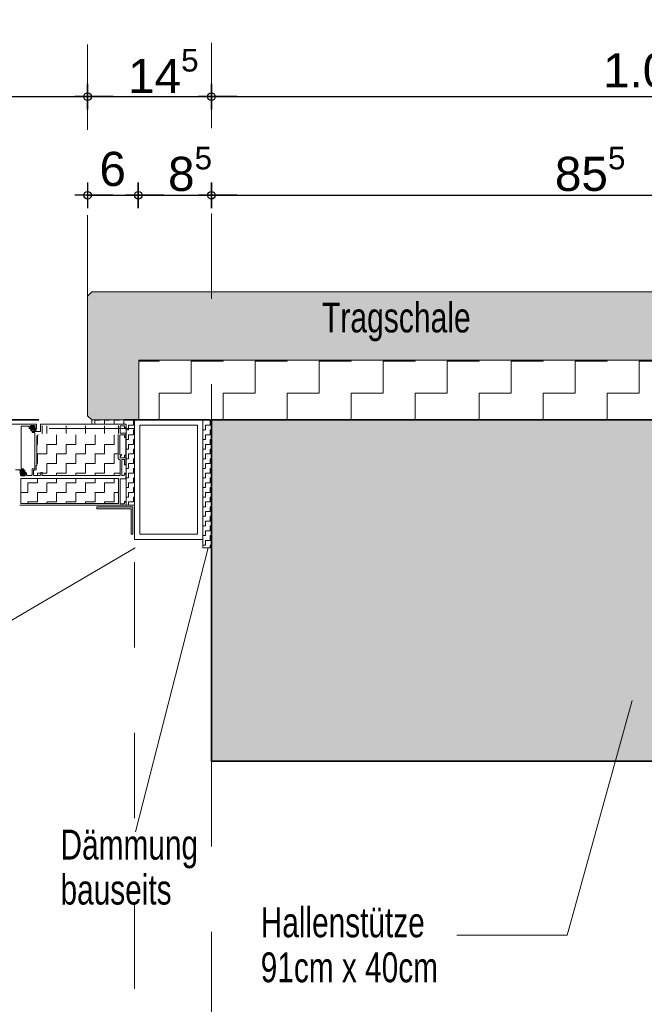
# Model space of a CAD drawing. Header units: metres. Extents: x 1316.5 to 1415.3, y -94.1 to -52.
# Tile 551 of 656: x 1412.8 to 1413.5, y -76.8 to -75.7. Entities that reach past the tile are written whole.
import ezdxf

# ---------------------------------------------------------------- set-up
doc = ezdxf.new("R2010")
doc.units = ezdxf.units.M
doc.header["$PDMODE"] = 65
for name, pattern in [('AUSGEZOGEN', [0]), ('GETRENNT2_S10', [0.045, 0.02, -0.01, 0, -0.005, 0, -0.01]), ('PUNKT2_S9', [0.0015, 0, -0.0015]), ('STRICHPUNKT2_S5', [0.1, 0.07, -0.01, 0.01, -0.01]), ('VERDECKT2_S2', [0.03, 0.02, -0.01])]:
    doc.linetypes.add(name, pattern=pattern)
for name, color, linetype, lineweight in [('XR$3$Achsen', 4, 'AUSGEZOGEN', 13), ('XR$3$Fenster', 3, 'AUSGEZOGEN', 18), ('XR$3$Maßlinie 1_50', 7, 'AUSGEZOGEN', 25), ('XR$3$Muster', 4, 'AUSGEZOGEN', 13), ('XR$3$Möblierung', 4, 'AUSGEZOGEN', 13), ('XR$3$SNL_D_BD_FL_250', 7, 'AUSGEZOGEN', 18), ('XR$3$STANDARD_1', 7, 'AUSGEZOGEN', 25), ('XR$3$Text 1_100', 3, 'AUSGEZOGEN', 18), ('XR$3$Türen', 3, 'AUSGEZOGEN', 18), ('XR$3$Wand Mauerwerk tr_1', 42, 'AUSGEZOGEN', 18)]:
    doc.layers.add(name, color=color, linetype=linetype, lineweight=lineweight)
doc.styles.add('ARIAL', font='arial.ttf')
doc.dimstyles.new('DIMSTYLE_26', dxfattribs={"dimtxt": 0.04, "dimasz": 0.03, "dimexe": 0, "dimexo": 1e-06, "dimgap": 0.02, "dimtad": 2, "dimrnd": 0.005, "dimzin": 4, "dimdsep": 46, "dimtxsty": 'ARIAL', "dimblk1": 'ALL_ML_KREIS', "dimblk2": 'ALL_ML_KREIS', "dimsah": 1, "dimcen": 0, "dimse1": 1, "dimse2": 1, "dimclrd": 7, "dimclre": 7, "dimclrt": 7, "dimadec": 0, "dimazin": 0, "dimtfac": 1, "dimtdec": 0, "dimtix": 1, "dimtmove": 2, "dimatfit": 3, "dimfxl": 0, "dimtzin": 0, "dimlwd": 0, "dimlwe": 25, "dimarcsym": 0})
doc.dimstyles.new('DIMSTYLE_27', dxfattribs={"dimtxt": 0.04, "dimasz": 0.03, "dimexe": 0, "dimexo": 1e-06, "dimgap": 0.02, "dimtad": 2, "dimrnd": 0.005, "dimzin": 4, "dimdsep": 46, "dimtxsty": 'ARIAL', "dimblk1": 'ALL_ML_KREIS', "dimblk2": 'ALL_ML_KREIS', "dimsah": 1, "dimcen": 0, "dimse1": 1, "dimse2": 1, "dimclrd": 7, "dimclre": 7, "dimclrt": 7, "dimadec": 0, "dimazin": 0, "dimtfac": 1, "dimtdec": 0, "dimtix": 1, "dimtmove": 2, "dimatfit": 3, "dimfxl": 0, "dimtzin": 0, "dimlwd": 0, "dimlwe": 25, "dimarcsym": 0})
doc.dimstyles.new('DIMSTYLE_37', dxfattribs={"dimtxt": 0.04, "dimasz": 0.03, "dimexe": 0, "dimexo": 1e-06, "dimgap": 0.02, "dimtad": 2, "dimdec": 3, "dimrnd": 0.005, "dimzin": 4, "dimdsep": 46, "dimtxsty": 'ARIAL', "dimblk1": 'ALL_ML_KREIS', "dimblk2": 'ALL_ML_KREIS', "dimsah": 1, "dimcen": 0, "dimse1": 1, "dimse2": 1, "dimclrd": 7, "dimclre": 7, "dimclrt": 7, "dimadec": 0, "dimazin": 0, "dimtfac": 1, "dimtdec": 0, "dimtix": 1, "dimtmove": 2, "dimatfit": 3, "dimfxl": 0, "dimtzin": 0, "dimlwd": 0, "dimlwe": 25, "dimarcsym": 0})
doc.dimstyles.new('DIMSTYLE_4', dxfattribs={"dimtxt": 0.04, "dimasz": 0.03, "dimexe": 0, "dimexo": 1e-06, "dimgap": 0.02, "dimtad": 2, "dimdec": 1, "dimlfac": 100, "dimrnd": 0.5, "dimzin": 4, "dimdsep": 46, "dimtxsty": 'ARIAL', "dimblk1": 'ALL_ML_KREIS', "dimblk2": 'ALL_ML_KREIS', "dimsah": 1, "dimcen": 0, "dimse1": 1, "dimse2": 1, "dimclrd": 7, "dimclre": 7, "dimclrt": 7, "dimadec": 0, "dimazin": 0, "dimtfac": 1, "dimtdec": 0, "dimtix": 1, "dimtmove": 2, "dimatfit": 3, "dimfxl": 0, "dimtzin": 0, "dimlwd": 0, "dimlwe": 25, "dimarcsym": 0})
doc.dimstyles.new('DIMSTYLE_5', dxfattribs={"dimtxt": 0.04, "dimasz": 0.03, "dimexe": 0, "dimexo": 1e-06, "dimgap": 0.02, "dimtad": 2, "dimdec": 1, "dimlfac": 100, "dimrnd": 0.5, "dimzin": 4, "dimdsep": 46, "dimtxsty": 'ARIAL', "dimblk1": 'ALL_ML_KREIS', "dimblk2": 'ALL_ML_KREIS', "dimsah": 1, "dimcen": 0, "dimse1": 1, "dimse2": 1, "dimclrd": 7, "dimclre": 7, "dimclrt": 7, "dimadec": 0, "dimazin": 0, "dimtfac": 1, "dimtdec": 0, "dimtix": 1, "dimtmove": 2, "dimatfit": 3, "dimfxl": 0, "dimtvp": 1.2, "dimtzin": 0, "dimlwd": 0, "dimlwe": 25, "dimarcsym": 0})
pattern_1 = [(90, (-0.01125, 0.01125), (-0.005625, 0.005625), [0.005625, -0.005625]), (180, (-0.01125, 0.01125), (-0.005625, -0.005625), [0.005625, -0.005625])]
pattern_2 = [(90, (-0.0225, 0.0225), (-0.01125, 0.01125), [0.01125, -0.01125]), (180, (-0.0225, 0.0225), (-0.01125, -0.01125), [0.01125, -0.01125])]

# ---------------------------------------------------------------- blocks, each defined once
blk = doc.blocks.new('ALL_ML_KREIS')
at = {"color": 0, "linetype": 'ByBlock', "lineweight": -2}
for p, q in [((0, -0.5), (0, 0.5)), ((-1, 0), (0.5, 0))]:
    blk.add_line(p, q, dxfattribs=at)
blk.add_circle((0, 0), 0.15, dxfattribs=at)
blk = doc.blocks.new('*D227')
at = {"layer": 'DEFPOINTS', "color": 7, "linetype": 'AUSGEZOGEN', "lineweight": 25, "transparency": 33554687}
for p in [(1411.6688, -75.7776), (1412.8788, -76.0373), (1411.6688, -76.1346)]:
    blk.add_point(p, dxfattribs=at)
at = {"layer": 'XR$3$Maßlinie 1_50', "color": 7, "linetype": 'AUSGEZOGEN', "lineweight": -2, "transparency": 33554687}
blk.add_line((1411.6688, -75.7776), (1412.8788, -75.7776), dxfattribs=at)
at = {"layer": 'XR$3$Maßlinie 1_50', "color": 7, "linetype": 'AUSGEZOGEN', "lineweight": 25, "transparency": 33554687, "xscale": 0.03, "yscale": 0.03, "zscale": 0.03, "rotation": 180}
blk.add_blockref('ALL_ML_KREIS', (1411.6688, -75.7776), dxfattribs=at)
at = {"layer": 'XR$3$Maßlinie 1_50', "color": 7, "linetype": 'AUSGEZOGEN', "lineweight": 25, "transparency": 33554687, "xscale": 0.03, "yscale": 0.03, "zscale": 0.03}
blk.add_blockref('ALL_ML_KREIS', (1412.8788, -75.7776), dxfattribs=at)
at = {"layer": 'XR$3$Maßlinie 1_50', "color": 7, "linetype": 'AUSGEZOGEN', "lineweight": 25, "transparency": 33554687, "insert": (1412.2805, -75.7476), "char_height": 0.04, "width": 0.16, "attachment_point": 5, "style": 'ARIAL'}
blk.add_mtext('\\A1;{\\A1;{1.21\\H0.026400;\\S^ ;}}', dxfattribs=at)
blk = doc.blocks.new('*D234')
at = {"layer": 'DEFPOINTS', "color": 7, "linetype": 'AUSGEZOGEN', "lineweight": 25, "transparency": 33554687}
for p in [(1411.6138, -76.3756), (1412.9338, -76.4088), (1411.6138, -77.1912)]:
    blk.add_point(p, dxfattribs=at)
at = {"layer": 'XR$3$Maßlinie 1_50', "color": 7, "linetype": 'AUSGEZOGEN', "lineweight": -2, "transparency": 33554687}
blk.add_line((1411.6138, -77.1912), (1412.9338, -77.1912), dxfattribs=at)
at = {"layer": 'XR$3$Maßlinie 1_50', "color": 7, "linetype": 'AUSGEZOGEN', "lineweight": 25, "transparency": 33554687, "xscale": 0.03, "yscale": 0.03, "zscale": 0.03, "rotation": 180}
blk.add_blockref('ALL_ML_KREIS', (1411.6138, -77.1912), dxfattribs=at)
at = {"layer": 'XR$3$Maßlinie 1_50', "color": 7, "linetype": 'AUSGEZOGEN', "lineweight": 25, "transparency": 33554687, "xscale": 0.03, "yscale": 0.03, "zscale": 0.03}
blk.add_blockref('ALL_ML_KREIS', (1412.9338, -77.1912), dxfattribs=at)
at = {"layer": 'XR$3$Maßlinie 1_50', "color": 7, "linetype": 'AUSGEZOGEN', "lineweight": 25, "transparency": 33554687, "insert": (1412.2769, -77.1605), "char_height": 0.04, "width": 0.16, "attachment_point": 5, "style": 'ARIAL'}
blk.add_mtext('\\A1;{\\A1;{1.32\\H0.026400;\\S^ ;}}', dxfattribs=at)
blk = doc.blocks.new('*D293')
at = {"layer": 'DEFPOINTS', "color": 7, "linetype": 'AUSGEZOGEN', "lineweight": 25, "transparency": 33554687}
for p in [(1411.7488, -76.2383), (1412.7988, -76.2418), (1411.7488, -77.068)]:
    blk.add_point(p, dxfattribs=at)
at = {"layer": 'XR$3$Maßlinie 1_50', "color": 7, "linetype": 'AUSGEZOGEN', "lineweight": -2, "transparency": 33554687}
blk.add_line((1411.7488, -77.068), (1412.7988, -77.068), dxfattribs=at)
at = {"layer": 'XR$3$Maßlinie 1_50', "color": 7, "linetype": 'AUSGEZOGEN', "lineweight": 25, "transparency": 33554687, "xscale": 0.03, "yscale": 0.03, "zscale": 0.03, "rotation": 180}
blk.add_blockref('ALL_ML_KREIS', (1411.7488, -77.068), dxfattribs=at)
at = {"layer": 'XR$3$Maßlinie 1_50', "color": 7, "linetype": 'AUSGEZOGEN', "lineweight": 25, "transparency": 33554687, "xscale": 0.03, "yscale": 0.03, "zscale": 0.03}
blk.add_blockref('ALL_ML_KREIS', (1412.7988, -77.068), dxfattribs=at)
at = {"layer": 'XR$3$Maßlinie 1_50', "color": 7, "linetype": 'AUSGEZOGEN', "lineweight": 25, "transparency": 33554687, "insert": (1412.2765, -77.0374), "char_height": 0.04, "width": 0.16, "attachment_point": 5, "style": 'ARIAL'}
blk.add_mtext('\\A1;{\\A1;{1.05\\H0.026400;\\S^ ;}}', dxfattribs=at)
blk = doc.blocks.new('*D294')
at = {"layer": 'DEFPOINTS', "color": 7, "linetype": 'AUSGEZOGEN', "lineweight": 25, "transparency": 33554687}
for p in [(1412.7988, -76.2418), (1412.9338, -76.3468), (1412.7988, -77.068)]:
    blk.add_point(p, dxfattribs=at)
at = {"layer": 'XR$3$Maßlinie 1_50', "color": 7, "linetype": 'AUSGEZOGEN', "lineweight": -2, "transparency": 33554687}
blk.add_line((1412.7988, -77.068), (1412.9338, -77.068), dxfattribs=at)
at = {"layer": 'XR$3$Maßlinie 1_50', "color": 7, "linetype": 'AUSGEZOGEN', "lineweight": 25, "transparency": 33554687, "xscale": 0.03, "yscale": 0.03, "zscale": 0.03, "rotation": 180}
blk.add_blockref('ALL_ML_KREIS', (1412.7988, -77.068), dxfattribs=at)
at = {"layer": 'XR$3$Maßlinie 1_50', "color": 7, "linetype": 'AUSGEZOGEN', "lineweight": 25, "transparency": 33554687, "xscale": 0.03, "yscale": 0.03, "zscale": 0.03}
blk.add_blockref('ALL_ML_KREIS', (1412.9338, -77.068), dxfattribs=at)
at = {"layer": 'XR$3$Maßlinie 1_50', "color": 7, "linetype": 'AUSGEZOGEN', "lineweight": 25, "transparency": 33554687, "insert": (1412.8825, -77.0373), "char_height": 0.04, "width": 0.16, "attachment_point": 5, "style": 'ARIAL'}
blk.add_mtext('\\A1;{\\A1;{13\\H0.026400;\\S5^ ;}}', dxfattribs=at)
blk = doc.blocks.new('*D295')
at = {"layer": 'DEFPOINTS', "color": 7, "linetype": 'AUSGEZOGEN', "lineweight": 25, "transparency": 33554687}
for p in [(1412.9338, -76.3468), (1413.0238, -76.5564), (1412.9338, -77.068)]:
    blk.add_point(p, dxfattribs=at)
at = {"layer": 'XR$3$Maßlinie 1_50', "color": 7, "linetype": 'AUSGEZOGEN', "lineweight": -2, "transparency": 33554687}
blk.add_line((1412.9338, -77.068), (1413.0238, -77.068), dxfattribs=at)
at = {"layer": 'XR$3$Maßlinie 1_50', "color": 7, "linetype": 'AUSGEZOGEN', "lineweight": 25, "transparency": 33554687, "xscale": 0.03, "yscale": 0.03, "zscale": 0.03, "rotation": 180}
blk.add_blockref('ALL_ML_KREIS', (1412.9338, -77.068), dxfattribs=at)
at = {"layer": 'XR$3$Maßlinie 1_50', "color": 7, "linetype": 'AUSGEZOGEN', "lineweight": 25, "transparency": 33554687, "xscale": 0.03, "yscale": 0.03, "zscale": 0.03}
blk.add_blockref('ALL_ML_KREIS', (1413.0238, -77.068), dxfattribs=at)
at = {"layer": 'XR$3$Maßlinie 1_50', "color": 7, "linetype": 'AUSGEZOGEN', "lineweight": 25, "transparency": 33554687, "insert": (1412.9785, -77.0374), "char_height": 0.04, "width": 0.12, "attachment_point": 5, "style": 'ARIAL'}
blk.add_mtext('\\A1;{\\A1;{9\\H0.026400;\\S^ ;}}', dxfattribs=at)
blk = doc.blocks.new('*D296')
at = {"layer": 'DEFPOINTS', "color": 7, "linetype": 'AUSGEZOGEN', "lineweight": 25, "transparency": 33554687}
for p in [(1413.0238, -76.5564), (1413.9338, -76.5564), (1413.0238, -77.068)]:
    blk.add_point(p, dxfattribs=at)
at = {"layer": 'XR$3$Maßlinie 1_50', "color": 7, "linetype": 'AUSGEZOGEN', "lineweight": -2, "transparency": 33554687}
blk.add_line((1413.0238, -77.068), (1413.9338, -77.068), dxfattribs=at)
at = {"layer": 'XR$3$Maßlinie 1_50', "color": 7, "linetype": 'AUSGEZOGEN', "lineweight": 25, "transparency": 33554687, "xscale": 0.03, "yscale": 0.03, "zscale": 0.03, "rotation": 180}
blk.add_blockref('ALL_ML_KREIS', (1413.0238, -77.068), dxfattribs=at)
at = {"layer": 'XR$3$Maßlinie 1_50', "color": 7, "linetype": 'AUSGEZOGEN', "lineweight": 25, "transparency": 33554687, "xscale": 0.03, "yscale": 0.03, "zscale": 0.03}
blk.add_blockref('ALL_ML_KREIS', (1413.9338, -77.068), dxfattribs=at)
at = {"layer": 'XR$3$Maßlinie 1_50', "color": 7, "linetype": 'AUSGEZOGEN', "lineweight": 25, "transparency": 33554687, "insert": (1413.4808, -77.0374), "char_height": 0.04, "width": 0.16, "attachment_point": 5, "style": 'ARIAL'}
blk.add_mtext('\\A1;{\\A1;{91\\H0.026400;\\S^ ;}}', dxfattribs=at)
blk = doc.blocks.new('*D302')
at = {"layer": 'DEFPOINTS', "color": 7, "linetype": 'AUSGEZOGEN', "lineweight": 25, "transparency": 33554687}
for p in [(1412.8788, -75.8931), (1412.8788, -76.1172), (1412.9382, -76.1164)]:
    blk.add_point(p, dxfattribs=at)
at = {"layer": 'XR$3$Maßlinie 1_50', "color": 7, "linetype": 'AUSGEZOGEN', "lineweight": -2, "transparency": 33554687}
blk.add_line((1412.8788, -75.8931), (1412.9382, -75.8931), dxfattribs=at)
at = {"layer": 'XR$3$Maßlinie 1_50', "color": 7, "linetype": 'AUSGEZOGEN', "lineweight": 25, "transparency": 33554687, "xscale": 0.03, "yscale": 0.03, "zscale": 0.03, "rotation": 180}
blk.add_blockref('ALL_ML_KREIS', (1412.8788, -75.8931), dxfattribs=at)
at = {"layer": 'XR$3$Maßlinie 1_50', "color": 7, "linetype": 'AUSGEZOGEN', "lineweight": 25, "transparency": 33554687, "xscale": 0.03, "yscale": 0.03, "zscale": 0.03}
blk.add_blockref('ALL_ML_KREIS', (1412.9382, -75.8931), dxfattribs=at)
at = {"layer": 'XR$3$Maßlinie 1_50', "color": 7, "linetype": 'AUSGEZOGEN', "lineweight": 25, "transparency": 33554687, "insert": (1412.9082, -75.8625), "char_height": 0.04, "width": 0.12, "attachment_point": 5, "style": 'ARIAL'}
blk.add_mtext('\\A1;{\\A1;{6\\H0.026400;\\S^ ;}}', dxfattribs=at)
blk = doc.blocks.new('*D303')
at = {"layer": 'DEFPOINTS', "color": 7, "linetype": 'AUSGEZOGEN', "lineweight": 25, "transparency": 33554687}
for p in [(1412.9382, -75.8931), (1412.9382, -76.1164), (1413.0238, -76.1564)]:
    blk.add_point(p, dxfattribs=at)
at = {"layer": 'XR$3$Maßlinie 1_50', "color": 7, "linetype": 'AUSGEZOGEN', "lineweight": -2, "transparency": 33554687}
blk.add_line((1412.9382, -75.8931), (1413.0238, -75.8931), dxfattribs=at)
at = {"layer": 'XR$3$Maßlinie 1_50', "color": 7, "linetype": 'AUSGEZOGEN', "lineweight": 25, "transparency": 33554687, "xscale": 0.03, "yscale": 0.03, "zscale": 0.03, "rotation": 180}
blk.add_blockref('ALL_ML_KREIS', (1412.9382, -75.8931), dxfattribs=at)
at = {"layer": 'XR$3$Maßlinie 1_50', "color": 7, "linetype": 'AUSGEZOGEN', "lineweight": 25, "transparency": 33554687, "xscale": 0.03, "yscale": 0.03, "zscale": 0.03}
blk.add_blockref('ALL_ML_KREIS', (1413.0238, -75.8931), dxfattribs=at)
at = {"layer": 'XR$3$Maßlinie 1_50', "color": 7, "linetype": 'AUSGEZOGEN', "lineweight": 25, "transparency": 33554687, "insert": (1412.9988, -75.8625), "char_height": 0.04, "width": 0.12, "attachment_point": 5, "style": 'ARIAL'}
blk.add_mtext('\\A1;{\\A1;{8\\H0.026400;\\S5^ ;}}', dxfattribs=at)
blk = doc.blocks.new('*D304')
at = {"layer": 'DEFPOINTS', "color": 7, "linetype": 'AUSGEZOGEN', "lineweight": 25, "transparency": 33554687}
for p in [(1413.0238, -75.8931), (1413.8788, -76.0445), (1413.0238, -76.1564)]:
    blk.add_point(p, dxfattribs=at)
at = {"layer": 'XR$3$Maßlinie 1_50', "color": 7, "linetype": 'AUSGEZOGEN', "lineweight": -2, "transparency": 33554687}
blk.add_line((1413.0238, -75.8931), (1413.8788, -75.8931), dxfattribs=at)
at = {"layer": 'XR$3$Maßlinie 1_50', "color": 7, "linetype": 'AUSGEZOGEN', "lineweight": 25, "transparency": 33554687, "xscale": 0.03, "yscale": 0.03, "zscale": 0.03, "rotation": 180}
blk.add_blockref('ALL_ML_KREIS', (1413.0238, -75.8931), dxfattribs=at)
at = {"layer": 'XR$3$Maßlinie 1_50', "color": 7, "linetype": 'AUSGEZOGEN', "lineweight": 25, "transparency": 33554687, "xscale": 0.03, "yscale": 0.03, "zscale": 0.03}
blk.add_blockref('ALL_ML_KREIS', (1413.8788, -75.8931), dxfattribs=at)
at = {"layer": 'XR$3$Maßlinie 1_50', "color": 7, "linetype": 'AUSGEZOGEN', "lineweight": 25, "transparency": 33554687, "insert": (1413.4675, -75.8625), "char_height": 0.04, "width": 0.16, "attachment_point": 5, "style": 'ARIAL'}
blk.add_mtext('\\A1;{\\A1;{85\\H0.026400;\\S5^ ;}}', dxfattribs=at)
blk = doc.blocks.new('*D306')
at = {"layer": 'DEFPOINTS', "color": 7, "linetype": 'AUSGEZOGEN', "lineweight": 25, "transparency": 33554687}
for p in [(1412.8788, -75.6547), (1414.0438, -76.0288), (1412.8788, -76.0432)]:
    blk.add_point(p, dxfattribs=at)
at = {"layer": 'XR$3$Maßlinie 1_50', "color": 7, "linetype": 'AUSGEZOGEN', "lineweight": -2, "transparency": 33554687}
blk.add_line((1412.8788, -75.6547), (1414.0438, -75.6547), dxfattribs=at)
at = {"layer": 'XR$3$Maßlinie 1_50', "color": 7, "linetype": 'AUSGEZOGEN', "lineweight": 25, "transparency": 33554687, "xscale": 0.03, "yscale": 0.03, "zscale": 0.03, "rotation": 180}
blk.add_blockref('ALL_ML_KREIS', (1412.8788, -75.6547), dxfattribs=at)
at = {"layer": 'XR$3$Maßlinie 1_50', "color": 7, "linetype": 'AUSGEZOGEN', "lineweight": 25, "transparency": 33554687, "xscale": 0.03, "yscale": 0.03, "zscale": 0.03}
blk.add_blockref('ALL_ML_KREIS', (1414.0438, -75.6547), dxfattribs=at)
at = {"layer": 'XR$3$Maßlinie 1_50', "color": 7, "linetype": 'AUSGEZOGEN', "lineweight": 25, "transparency": 33554687, "insert": (1413.4682, -75.624), "char_height": 0.04, "width": 0.2, "attachment_point": 5, "style": 'ARIAL'}
blk.add_mtext('\\A1;{\\A1;{1.16\\H0.026400;\\S5^ ;}}', dxfattribs=at)
blk = doc.blocks.new('*D307')
at = {"layer": 'DEFPOINTS', "color": 7, "linetype": 'AUSGEZOGEN', "lineweight": 25, "transparency": 33554687}
for p in [(1412.8788, -75.7776), (1412.8788, -76.1276), (1413.0238, -76.5564)]:
    blk.add_point(p, dxfattribs=at)
at = {"layer": 'XR$3$Maßlinie 1_50', "color": 7, "linetype": 'AUSGEZOGEN', "lineweight": -2, "transparency": 33554687}
blk.add_line((1412.8788, -75.7776), (1413.0238, -75.7776), dxfattribs=at)
at = {"layer": 'XR$3$Maßlinie 1_50', "color": 7, "linetype": 'AUSGEZOGEN', "lineweight": 25, "transparency": 33554687, "xscale": 0.03, "yscale": 0.03, "zscale": 0.03, "rotation": 180}
blk.add_blockref('ALL_ML_KREIS', (1412.8788, -75.7776), dxfattribs=at)
at = {"layer": 'XR$3$Maßlinie 1_50', "color": 7, "linetype": 'AUSGEZOGEN', "lineweight": 25, "transparency": 33554687, "xscale": 0.03, "yscale": 0.03, "zscale": 0.03}
blk.add_blockref('ALL_ML_KREIS', (1413.0238, -75.7776), dxfattribs=at)
at = {"layer": 'XR$3$Maßlinie 1_50', "color": 7, "linetype": 'AUSGEZOGEN', "lineweight": 25, "transparency": 33554687, "insert": (1412.9675, -75.7476), "char_height": 0.04, "width": 0.16, "attachment_point": 5, "style": 'ARIAL'}
blk.add_mtext('\\A1;{\\A1;{14\\H0.026400;\\S5^ ;}}', dxfattribs=at)
blk = doc.blocks.new('*D308')
at = {"layer": 'DEFPOINTS', "color": 7, "linetype": 'AUSGEZOGEN', "lineweight": 25, "transparency": 33554687}
for p in [(1413.0238, -75.7776), (1414.0438, -76.1207), (1413.0238, -76.5564)]:
    blk.add_point(p, dxfattribs=at)
at = {"layer": 'XR$3$Maßlinie 1_50', "color": 7, "linetype": 'AUSGEZOGEN', "lineweight": -2, "transparency": 33554687}
blk.add_line((1413.0238, -75.7776), (1414.0438, -75.7776), dxfattribs=at)
at = {"layer": 'XR$3$Maßlinie 1_50', "color": 7, "linetype": 'AUSGEZOGEN', "lineweight": 25, "transparency": 33554687, "xscale": 0.03, "yscale": 0.03, "zscale": 0.03, "rotation": 180}
blk.add_blockref('ALL_ML_KREIS', (1413.0238, -75.7776), dxfattribs=at)
at = {"layer": 'XR$3$Maßlinie 1_50', "color": 7, "linetype": 'AUSGEZOGEN', "lineweight": 25, "transparency": 33554687, "xscale": 0.03, "yscale": 0.03, "zscale": 0.03}
blk.add_blockref('ALL_ML_KREIS', (1414.0438, -75.7776), dxfattribs=at)
at = {"layer": 'XR$3$Maßlinie 1_50', "color": 7, "linetype": 'AUSGEZOGEN', "lineweight": 25, "transparency": 33554687, "insert": (1413.5369, -75.747), "char_height": 0.04, "width": 0.16, "attachment_point": 5, "style": 'ARIAL'}
blk.add_mtext('\\A1;{\\A1;{1.02\\H0.026400;\\S^ ;}}', dxfattribs=at)

msp = doc.modelspace()

# ---------------------------------------------------------------- hatches: boundary and pattern name
at = {"layer": 'XR$3$Fenster', "linetype": 'AUSGEZOGEN', "lineweight": 13, "transparency": 33554687}
for points in [[(1412.8788, -76.0114), (1412.8788, -76.1514), (1412.8838, -76.1564), (1412.9388, -76.1564), (1412.9388, -76.0864), (1413.8788, -76.0864), (1413.8788, -76.0114), (1413.8738, -76.0064), (1412.8838, -76.0064)], [(1412.9318, -76.2904), (1412.9318, -76.2584), (1412.8898, -76.2584), (1412.8898, -76.2604), (1412.9298, -76.2604), (1412.9298, -76.2904)]]:
    msp.add_hatch(color=253, dxfattribs=at).paths.add_polyline_path(points)
at = {"layer": 'XR$3$Muster', "linetype": 'AUSGEZOGEN', "lineweight": 13, "transparency": 33554687}
h = msp.add_hatch(dxfattribs=at)
h.set_pattern_fill('MUSTER', color=4, scale=0.0375, angle=90, style=0, pattern_type=2)
h.set_pattern_definition([(90, (-0.075, 0.075), (-0.0375, 0.0375), [0.0375, -0.0375]), (180, (-0.075, 0.075), (-0.0375, -0.0375), [0.0375, -0.0375])])
h.paths.add_polyline_path([(1412.9388, -76.1564), (1413.8788, -76.1564), (1413.8788, -76.0864), (1412.9388, -76.0864)], flags=0)
h = msp.add_hatch(dxfattribs=at)
h.set_pattern_fill('MUSTER', color=4, scale=0.005625, angle=90, style=0, pattern_type=2)
h.set_pattern_definition(pattern_1)
h.paths.add_polyline_path([(1412.9238, -76.1614), (1412.9238, -76.2564), (1412.9338, -76.2564), (1412.9338, -76.1564), (1412.8838, -76.1564), (1412.8838, -76.1614)], flags=0)
h = msp.add_hatch(dxfattribs=at)
h.set_pattern_fill('MUSTER', color=4, scale=0.005625, angle=90, style=0, pattern_type=2)
h.set_pattern_definition(pattern_1)
h.paths.add_polyline_path([(1413.0238, -76.3064), (1413.0238, -76.1564), (1413.0138, -76.1564), (1413.0138, -76.3064)], flags=0)
h = msp.add_hatch(dxfattribs=at)
h.set_pattern_fill('MUSTER', color=4, scale=0.01125, angle=90, style=0, pattern_type=2)
h.set_pattern_definition(pattern_2)
h.paths.add_polyline_path([(1412.9151, -76.1639), (1412.9146, -76.1634), (1412.826, -76.1634), (1412.8255, -76.1639), (1412.8255, -76.1717), (1412.826, -76.1722), (1412.9146, -76.1722), (1412.9151, -76.1717)], flags=0)
h = msp.add_hatch(dxfattribs=at)
h.set_pattern_fill('MUSTER', color=4, scale=0.01125, angle=90, style=0, pattern_type=2)
h.set_pattern_definition(pattern_2)
h.paths.add_polyline_path([(1412.8213, -76.1739), (1412.8199, -76.1745), (1412.8193, -76.1759), (1412.8193, -76.2094), (1412.8185, -76.2102), (1412.8185, -76.2143), (1412.8175, -76.2153), (1412.816, -76.2153), (1412.8155, -76.2158), (1412.8155, -76.2209), (1412.816, -76.2214), (1412.8234, -76.2214), (1412.8239, -76.2209), (1412.8239, -76.2184), (1412.8244, -76.2179), (1412.8251, -76.2179), (1412.8256, -76.2184), (1412.8256, -76.2209), (1412.8261, -76.2214), (1412.9166, -76.2214), (1412.9171, -76.2209), (1412.9171, -76.2031), (1412.9166, -76.2026), (1412.9158, -76.2026), (1412.9148, -76.2016), (1412.9148, -76.1742), (1412.9143, -76.1739)], flags=0)
h = msp.add_hatch(dxfattribs=at)
h.set_pattern_fill('MUSTER', color=4, scale=0.01125, angle=90, style=0, pattern_type=2)
h.set_pattern_definition(pattern_2)
h.paths.add_polyline_path([(1412.9151, -76.2256), (1412.9146, -76.2251), (1412.801, -76.2251), (1412.8005, -76.2256), (1412.8005, -76.2539), (1412.801, -76.2544), (1412.9146, -76.2544), (1412.9151, -76.2539)], flags=0)
at = {"layer": 'XR$3$Möblierung', "linetype": 'AUSGEZOGEN', "lineweight": 13, "transparency": 33554687}
msp.add_hatch(color=8, dxfattribs=at).paths.add_polyline_path([(1413.9338, -76.1564), (1413.9338, -76.5564), (1413.0238, -76.5564), (1413.0238, -76.1564)], flags=16)

# ---------------------------------------------------------------- linework, layer by layer
at = {"layer": 'XR$3$Achsen', "color": 4, "linetype": 'STRICHPUNKT2_S5', "lineweight": 35, "transparency": 33554687}
msp.add_line((1410.1216, -76.1564), (1414.9249, -76.1564), dxfattribs=at)
at = {"layer": 'XR$3$Achsen', "color": 7, "linetype": 'AUSGEZOGEN', "lineweight": 13, "transparency": 33554687}
msp.add_line((1412.8838, -76.1564), (1412.8838, -76.1614), dxfattribs=at)
at = {"layer": 'XR$3$Fenster', "color": 7, "linetype": 'AUSGEZOGEN', "lineweight": 13, "transparency": 33554687}
for p, q in [((1413.0488, -76.1564), (1412.9688, -76.1564)), ((1413.0238, -76.3064), (1413.0138, -76.3064))]:
    msp.add_line(p, q, dxfattribs=at)
for points in [[(1412.9338, -76.2964), (1413.0138, -76.2964), (1413.0138, -76.1564), (1412.9338, -76.1564), (1412.9338, -76.2964)], [(1412.9401, -76.2901), (1413.0075, -76.2901), (1413.0075, -76.1627), (1412.9401, -76.1627), (1412.9401, -76.2901)]]:
    msp.add_lwpolyline(points, close=True, dxfattribs=at)
at = {"layer": 'XR$3$Möblierung', "color": 4, "linetype": 'AUSGEZOGEN', "lineweight": 13, "transparency": 33554687}
msp.add_line((1412.9238, -76.2564), (1412.9338, -76.2564), dxfattribs=at)
at = {"layer": 'XR$3$SNL_D_BD_FL_250', "color": 7, "linetype": 'AUSGEZOGEN', "lineweight": 13, "transparency": 33554687}
for p, q in [((1412.8183, -76.1614), (1411.7293, -76.1614)), ((1412.8008, -76.1719), (1412.8008, -76.1643)), ((1412.8013, -76.1638), (1412.8097, -76.1638)), ((1412.8102, -76.1643), (1412.8102, -76.1659)), ((1412.8107, -76.1664), (1412.812, -76.1664)), ((1412.8125, -76.1629), (1412.8165, -76.1629)), ((1412.8138, -76.1707), (1412.8138, -76.1704)), ((1412.8143, -76.1699), (1412.8233, -76.1699)), ((1412.817, -76.1664), (1412.8183, -76.1664)), ((1412.8188, -76.1659), (1412.8188, -76.1619)), ((1412.8238, -76.1656), (1412.8238, -76.1619)), ((1412.8238, -76.1656), (1412.8238, -76.1619)), ((1412.8238, -76.1694), (1412.8238, -76.1619)), ((1412.8255, -76.1639), (1412.8255, -76.1717)), ((1412.9151, -76.1717), (1412.9151, -76.1639)), ((1412.9168, -76.1642), (1412.9168, -76.1709)), ((1412.9178, -76.1632), (1412.9211, -76.1632)), ((1412.9238, -76.1614), (1412.9238, -76.2564)), ((1412.8163, -76.1712), (1412.8143, -76.1712)), ((1412.8168, -76.1739), (1412.8168, -76.1717)), ((1412.8168, -76.2059), (1412.8168, -76.1739)), ((1412.8168, -76.1773), (1412.8168, -76.1749)), ((1412.9148, -76.2016), (1412.9148, -76.1742)), ((1412.9165, -76.1744), (1412.9165, -76.1966)), ((1412.9219, -76.1739), (1412.917, -76.1739)), ((1412.9178, -76.1719), (1412.9231, -76.1719)), ((1412.922, -76.1767), (1412.922, -76.174)), ((1412.9233, -76.177), (1412.9223, -76.177)), ((1412.9234, -76.1741), (1412.9234, -76.1746)), ((1412.9236, -76.1724), (1412.9236, -76.1739)), ((1412.9236, -76.1749), (1412.9236, -76.1767)), ((1412.9236, -76.1971), (1412.9236, -76.1775)), ((1412.9166, -76.2026), (1412.9158, -76.2026)), ((1412.917, -76.1971), (1412.9183, -76.1971)), ((1412.9171, -76.2209), (1412.9171, -76.2031)), ((1412.9176, -76.2009), (1412.9219, -76.2009)), ((1412.9188, -76.2036), (1412.9188, -76.2134)), ((1412.9211, -76.2026), (1412.9198, -76.2026)), ((1412.922, -76.2007), (1412.922, -76.1979)), ((1412.922, -76.2007), (1412.922, -76.198)), ((1412.9223, -76.1976), (1412.9231, -76.1976)), ((1412.9223, -76.1977), (1412.9233, -76.1977)), ((1412.9234, -76.2001), (1412.9234, -76.2006)), ((1412.9236, -76.198), (1412.9236, -76.1999)), ((1412.9236, -76.2009), (1412.9236, -76.2079)), ((1412.7943, -76.2149), (1412.8033, -76.2149)), ((1412.8038, -76.2144), (1412.8038, -76.2141)), ((1412.8138, -76.2209), (1412.8138, -76.2141)), ((1412.8155, -76.2158), (1412.8155, -76.2209)), ((1412.8175, -76.2153), (1412.816, -76.2153)), ((1412.9188, -76.2144), (1412.9188, -76.2204)), ((1412.7993, -76.2184), (1412.8006, -76.2184)), ((1412.8005, -76.2539), (1412.8005, -76.2256)), ((1412.801, -76.2251), (1412.9146, -76.2251)), ((1412.8011, -76.2219), (1412.8051, -76.2219)), ((1412.8056, -76.2184), (1412.8069, -76.2184)), ((1412.8074, -76.2189), (1412.8074, -76.2209)), ((1412.8079, -76.2214), (1412.8133, -76.2214)), ((1412.816, -76.2214), (1412.8234, -76.2214)), ((1412.8239, -76.2209), (1412.8239, -76.2184)), ((1412.8244, -76.2179), (1412.8251, -76.2179)), ((1412.8256, -76.2184), (1412.8256, -76.2209)), ((1412.8261, -76.2214), (1412.9166, -76.2214)), ((1412.9151, -76.2256), (1412.9151, -76.2539)), ((1412.9168, -76.2536), (1412.9168, -76.2264)), ((1412.9178, -76.2254), (1412.9231, -76.2254)), ((1412.9198, -76.2214), (1412.9211, -76.2214)), ((1412.9236, -76.2249), (1412.9236, -76.2198)), ((1412.7993, -76.2564), (1412.9238, -76.2564)), ((1412.9146, -76.2544), (1412.801, -76.2544)), ((1412.8898, -76.2604), (1412.8898, -76.2584)), ((1412.8898, -76.2584), (1412.9318, -76.2584)), ((1412.8898, -76.2604), (1412.9298, -76.2604)), ((1412.9211, -76.2546), (1412.9178, -76.2546)), ((1412.9298, -76.2904), (1412.9298, -76.2604)), ((1412.9318, -76.2904), (1412.9318, -76.2584)), ((1412.9298, -76.2904), (1412.9318, -76.2904))]:
    msp.add_line(p, q, dxfattribs=at)
for points in [[(1412.8033, -76.2136), (1412.8008, -76.2136), (1412.8008, -76.1643)], [(1412.8125, -76.1659), (1412.8125, -76.1654), (1412.8115, -76.1654), (1412.8115, -76.1639)], [(1412.8175, -76.1639), (1412.8175, -76.1654), (1412.8165, -76.1654), (1412.8165, -76.1659)], [(1412.8243, -76.1614), (1412.9238, -76.1614), (1412.9238, -76.1646), (1412.9227, -76.1657), (1412.9221, -76.1657), (1412.9221, -76.1642)], [(1412.8193, -76.1759), (1412.8193, -76.2094), (1412.8185, -76.2102), (1412.8185, -76.2143)], [(1412.9185, -76.1973), (1412.9171, -76.1997), (1412.9171, -76.2004)], [(1412.9226, -76.2089), (1412.9221, -76.2089), (1412.9221, -76.2036)], [(1412.7992, -76.2161), (1412.7999, -76.2157), (1412.8003, -76.2155), (1412.8009, -76.2153), (1412.8014, -76.2151), (1412.8019, -76.215), (1412.8025, -76.215), (1412.803, -76.215), (1412.8036, -76.2151), (1412.8036, -76.2151), (1412.8042, -76.2152), (1412.8048, -76.2154), (1412.8053, -76.2158), (1412.8051, -76.2162), (1412.8046, -76.216), (1412.804, -76.2159), (1412.8035, -76.2158), (1412.8029, -76.2157), (1412.8011, -76.2159), (1412.7998, -76.217), (1412.8002, -76.2173), (1412.801, -76.2171), (1412.8018, -76.217), (1412.8026, -76.2169), (1412.8034, -76.2169), (1412.8042, -76.217), (1412.805, -76.2172), (1412.8058, -76.2174), (1412.8065, -76.2184), (1412.805, -76.2184), (1412.8048, -76.2184), (1412.8048, -76.2186), (1412.8048, -76.2195), (1412.8051, -76.22), (1412.8047, -76.2207), (1412.8046, -76.2209), (1412.8015, -76.2209), (1412.8014, -76.2208), (1412.8009, -76.22), (1412.801, -76.2198), (1412.8014, -76.2195), (1412.8014, -76.2186), (1412.8013, -76.2184), (1412.8012, -76.2184), (1412.799, -76.2184)], [(1412.8143, -76.2136), (1412.8168, -76.2136), (1412.8168, -76.2069)], [(1412.8011, -76.2189), (1412.8011, -76.2194), (1412.8001, -76.2194), (1412.8001, -76.2209)], [(1412.8061, -76.2209), (1412.8061, -76.2194), (1412.8051, -76.2194), (1412.8051, -76.2189)], [(1412.9221, -76.2204), (1412.9221, -76.2189), (1412.9227, -76.2189), (1412.9236, -76.2198)], [(1412.7993, -76.2564), (1412.9238, -76.2564), (1412.9238, -76.2532), (1412.9227, -76.2521), (1412.9221, -76.2521), (1412.9221, -76.2536)]]:
    msp.add_lwpolyline(points, dxfattribs=at)
for points in [[(1412.8139, -76.1697), (1412.8133, -76.1695), (1412.8127, -76.1693), (1412.8122, -76.169), (1412.8124, -76.1686), (1412.813, -76.1687), (1412.8135, -76.1689), (1412.814, -76.169), (1412.8146, -76.169), (1412.8164, -76.1688), (1412.8178, -76.1677), (1412.8174, -76.1675), (1412.8166, -76.1676), (1412.8158, -76.1678), (1412.815, -76.1678), (1412.8141, -76.1678), (1412.8133, -76.1677), (1412.8125, -76.1676), (1412.8117, -76.1673), (1412.811, -76.1664), (1412.8126, -76.1664), (1412.8127, -76.1663), (1412.8128, -76.1662), (1412.8128, -76.1652), (1412.8124, -76.1647), (1412.8128, -76.164), (1412.8129, -76.1639), (1412.816, -76.1639), (1412.8161, -76.164), (1412.8166, -76.1647), (1412.8165, -76.165), (1412.8162, -76.1652), (1412.8162, -76.1662), (1412.8162, -76.1663), (1412.8164, -76.1664), (1412.8185, -76.1664), (1412.8187, -76.1665), (1412.8187, -76.1666), (1412.8187, -76.1676), (1412.8183, -76.1687), (1412.8177, -76.169), (1412.8172, -76.1693), (1412.8167, -76.1694), (1412.8161, -76.1696), (1412.8156, -76.1697), (1412.8151, -76.1697), (1412.8146, -76.1697), (1412.8139, -76.1697)], [(1412.8155, -76.1671), (1412.8159, -76.1664), (1412.8153, -76.1661), (1412.8137, -76.1661), (1412.8131, -76.1664), (1412.8135, -76.167), (1412.8142, -76.1671), (1412.8149, -76.1671), (1412.8155, -76.1671)], [(1412.8151, -76.1656), (1412.8154, -76.1653), (1412.8154, -76.1646), (1412.8145, -76.1647), (1412.8136, -76.1646), (1412.8136, -76.1653), (1412.8139, -76.1656), (1412.8151, -76.1656)], [(1412.802, -76.2177), (1412.8017, -76.2184), (1412.8023, -76.2186), (1412.8039, -76.2186), (1412.8045, -76.2184), (1412.804, -76.2177), (1412.8034, -76.2176), (1412.8026, -76.2176), (1412.802, -76.2177)], [(1412.8025, -76.2192), (1412.8022, -76.2195), (1412.8022, -76.2202), (1412.8031, -76.22), (1412.804, -76.2202), (1412.804, -76.2195), (1412.8037, -76.2192), (1412.8025, -76.2192)]]:
    msp.add_lwpolyline(points, close=True, dxfattribs=at)
for centre, radius, start, end in [((1412.8013, -76.1643), 0.0005, 90, 179.9966), ((1412.8097, -76.1643), 0.0005, 0.0006, 89.9994), ((1412.8107, -76.1659), 0.0005, 179.9992, 270.0008), ((1412.8125, -76.1639), 0.001, 89.9995, 180.0005), ((1412.812, -76.1659), 0.0005, 270.0033, 359.9967), ((1412.8143, -76.1704), 0.0005, 89.9983, 180.0034), ((1412.8143, -76.1707), 0.0005, 180.0009, 269.9982), ((1412.8165, -76.1639), 0.001, 0.0019, 89.9981), ((1412.817, -76.1659), 0.0005, 179.9994, 270.0006), ((1412.8183, -76.1619), 0.0005, 0.0024, 89.9985), ((1412.8183, -76.1659), 0.0005, 270.0033, 359.9967), ((1412.8233, -76.1694), 0.0005, 270.0006, 359.9994), ((1412.8243, -76.1619), 0.0005, 90.0006, 179.9994), ((1412.826, -76.1639), 0.0005, 90.0061, 179.9982), ((1412.9146, -76.1639), 0.0005, 0.0035, 89.9965), ((1412.9178, -76.1642), 0.001, 89.9996, 180.0004), ((1412.9211, -76.1642), 0.001, 359.9996, 90.0005), ((1412.8163, -76.1717), 0.0005, 359.9965, 90.0026), ((1412.8213, -76.1759), 0.002, 90, 180), ((1412.826, -76.1717), 0.0005, 180, 270), ((1412.9143, -76.1744), 0.0005, 17.7449, 90.0009), ((1412.9146, -76.1717), 0.0005, 270.0035, 359.9965), ((1412.917, -76.1744), 0.0005, 89.9965, 180.0009), ((1412.9178, -76.1709), 0.001, 179.9996, 270.0004), ((1412.9219, -76.174), 0.00012, 0, 90), ((1412.9223, -76.1767), 0.0003, 180, 270), ((1412.9231, -76.1724), 0.0005, 0, 90), ((1412.9231, -76.1775), 0.0005, 0, 73.8453), ((1412.9233, -76.1767), 0.0003, 270, 0), ((1412.9236, -76.1741), 0.000279, 106.4199, 181.1645), ((1412.9236, -76.1746), 0.000279, 178.8371, 253.5754), ((1412.9158, -76.2016), 0.001, 179.9999, 270.0001), ((1412.917, -76.1966), 0.0005, 180, 270), ((1412.9166, -76.2031), 0.0005, 0, 90), ((1412.9176, -76.2004), 0.0005, 179.9988, 270.0012), ((1412.9183, -76.1972), 0.000139, 335.9409, 86.6087), ((1412.9198, -76.2036), 0.001, 90.0001, 180.0004), ((1412.9211, -76.2036), 0.001, 359.9991, 90.0004), ((1412.9219, -76.2007), 0.00012, 270, 0), ((1412.9223, -76.1979), 0.0003, 90, 180.0079), ((1412.9223, -76.198), 0.0003, 90, 180), ((1412.9231, -76.1971), 0.0005, 270, 0), ((1412.9233, -76.198), 0.0003, 0, 90), ((1412.9236, -76.2001), 0.000279, 106.4246, 181.1629), ((1412.9236, -76.2006), 0.000279, 178.8355, 253.5801), ((1412.8033, -76.2141), 0.0005, 0.0002, 89.9998), ((1412.8033, -76.2144), 0.0005, 270.0003, 0.0006), ((1412.8143, -76.2141), 0.0005, 90.0003, 180), ((1412.816, -76.2158), 0.0005, 89.9984, 180.0016), ((1412.8162, -76.2064), 0.000725, 316.3948, 43.6052), ((1412.8175, -76.2143), 0.001, 270.0031, 359.9965), ((1412.9193, -76.2139), 0.000725, 136.3948, 223.6052), ((1412.9226, -76.2079), 0.001, 269.9987, 0.0035), ((1412.8011, -76.2209), 0.001, 180.0005, 269.9995), ((1412.801, -76.2256), 0.0005, 90, 180), ((1412.8006, -76.2189), 0.0005, 359.9965, 90.0079), ((1412.8056, -76.2189), 0.0005, 90.0003, 179.9997), ((1412.8051, -76.2209), 0.001, 270, 0), ((1412.8069, -76.2174), 0.001, 180, 270), ((1412.8069, -76.2189), 0.0005, 0, 90.0018), ((1412.8079, -76.2209), 0.0005, 179.9996, 270.0004), ((1412.8133, -76.2209), 0.0005, 269.9984, 359.9981), ((1412.816, -76.2209), 0.0005, 180.0049, 269.9995), ((1412.8234, -76.2209), 0.0005, 269.9982, 0), ((1412.8244, -76.2184), 0.0005, 89.9996, 180.0004), ((1412.8251, -76.2184), 0.0005, 0, 90.0018), ((1412.8261, -76.2209), 0.0005, 179.9985, 270.0015), ((1412.9146, -76.2256), 0.0005, 0.0035, 89.9965), ((1412.9166, -76.2209), 0.0005, 269.9982, 0), ((1412.9178, -76.2264), 0.001, 89.9996, 180.0004), ((1412.9198, -76.2204), 0.001, 179.9991, 270.0009), ((1412.9211, -76.2204), 0.001, 270.0003, 359.9997), ((1412.9231, -76.2249), 0.0005, 270, 0), ((1412.801, -76.2539), 0.0005, 180.0018, 269.9939), ((1412.9146, -76.2539), 0.0005, 269.9965, 0.0079), ((1412.9178, -76.2536), 0.001, 180.0004, 270.0005), ((1412.9211, -76.2536), 0.001, 269.9995, 0.0004)]:
    msp.add_arc(centre, radius, start, end, dxfattribs=at)
at = {"layer": 'XR$3$STANDARD_1', "color": 7, "linetype": 'AUSGEZOGEN', "lineweight": 35, "transparency": 33554687}
msp.add_lwpolyline([(1413.9338, -76.1564), (1413.0238, -76.1564), (1413.0238, -76.5564), (1413.9338, -76.5564), (1413.9338, -76.1564)], close=True, dxfattribs=at)
at = {"layer": 'XR$3$Türen', "color": 4, "linetype": 'AUSGEZOGEN', "lineweight": 13, "transparency": 33554687}
msp.add_line((1413.0138, -76.1564), (1413.0138, -76.3064), dxfattribs=at)
at = {"layer": 'XR$3$Wand Mauerwerk tr_1', "color": 52, "linetype": 'PUNKT2_S9', "lineweight": 13, "transparency": 33554687}
for p, q in [((1412.8788, -76.0164), (1412.8788, -75.5595)), ((1412.9338, -77.223), (1412.9338, -76.2964))]:
    msp.add_line(p, q, dxfattribs=at)
at = {"layer": 'XR$3$Wand Mauerwerk tr_1', "color": 7, "linetype": 'GETRENNT2_S10', "lineweight": 13, "transparency": 33554687}
for p, q in [((1413.0238, -75.7146), (1413.0238, -76.1564)), ((1413.0238, -76.5564), (1413.0238, -77.223))]:
    msp.add_line(p, q, dxfattribs=at)
at = {"layer": 'XR$3$Wand Mauerwerk tr_1', "color": 7, "linetype": 'AUSGEZOGEN', "lineweight": 18, "transparency": 33554687}
for p, q in [((1412.8838, -76.0064), (1412.8788, -76.0114)), ((1412.8838, -76.0064), (1413.8738, -76.0064)), ((1412.8838, -76.0064), (1413.8738, -76.0064)), ((1412.8788, -76.1514), (1412.8788, -76.0114)), ((1412.9388, -76.1564), (1412.9388, -76.0864)), ((1412.9388, -76.0864), (1413.8788, -76.0864)), ((1412.8838, -76.1564), (1412.8788, -76.1514)), ((1412.8838, -76.1564), (1413.0788, -76.1564))]:
    msp.add_line(p, q, dxfattribs=at)
at = {"layer": 'XR$3$Wand Mauerwerk tr_1', "color": 7, "linetype": 'VERDECKT2_S2', "lineweight": 13, "transparency": 33554687}
msp.add_line((1412.9338, -76.1664), (1411.6138, -76.1664), dxfattribs=at)
at = {"layer": 'XR$3$Wand Mauerwerk tr_1', "color": 7, "linetype": 'AUSGEZOGEN', "lineweight": 13, "transparency": 33554687}
for p, q in [((1412.5329, -76.5412), (1412.9344, -76.3064)), ((1412.9348, -76.639), (1413.02, -76.3064)), ((1413.4404, -76.76), (1413.5165, -76.4851)), ((1413.3114, -76.76), (1413.4404, -76.76))]:
    msp.add_line(p, q, dxfattribs=at)

# ---------------------------------------------------------------- texts
at = {"layer": 'XR$3$Text 1_100', "color": 3, "linetype": 'AUSGEZOGEN', "lineweight": 18, "transparency": 33554687, "insert": (1413.1534, -76.0644), "char_height": 0.035, "width": 0.186306, "attachment_point": 7, "style": 'ARIAL'}
msp.add_mtext('\\W0.72;Tragschale', dxfattribs=at)
at = {"layer": 'XR$3$Text 1_100', "color": 3, "linetype": 'AUSGEZOGEN', "lineweight": 18, "transparency": 33554687, "char_height": 0.035, "attachment_point": 1, "line_spacing_factor": 0.903614, "style": 'ARIAL'}
for s, insert, width in [('\\A1;{\\fArial|i0|b0;\\H0.035000;\\W0.714286;\\C3;Dämmung}\\P{\\fArial|i0|b0;\\H0.035000;\\W0.714286;\\C3;bauseits}\\P', (1412.8471, -76.6365), 0.174642), ('\\A1;{\\fArial|i0|b0;\\H0.035000;\\W0.714286;\\C3;Hallenstütze}\\P{\\fArial|i0|b0;\\H0.035000;\\W0.714286;\\C3;91cm x 40cm}\\P', (1413.0816, -76.7276), 0.220896)]:
    msp.add_mtext(s, dxfattribs=dict(at, insert=insert, width=width))

# ---------------------------------------------------------------- dimensions: what is measured, and where the dimension line sits
at = {"layer": 'XR$3$Maßlinie 1_50', "color": 7, "linetype": 'AUSGEZOGEN', "lineweight": 25, "transparency": 33554687}
for base, p1, p2, dimstyle, picture, middle in [((1414.0438, -75.6547), (1412.8788, -76.0432), (1414.0438, -76.0288), 'DIMSTYLE_37', '*D306', (1413.4682, -75.624)), ((1413.0238, -75.7776), (1412.8788, -76.1276), (1413.0238, -76.5564), 'DIMSTYLE_5', '*D307', (1412.9675, -75.7476)), ((1414.0438, -75.7776), (1413.0238, -76.5564), (1414.0438, -76.1207), 'DIMSTYLE_27', '*D308', (1413.5369, -75.747)), ((1412.8788, -75.7776), (1411.6688, -76.1346), (1412.8788, -76.0373), 'DIMSTYLE_26', '*D227', (1412.2805, -75.7476)), ((1413.0238, -75.8931), (1412.9382, -76.1164), (1413.0238, -76.1564), 'DIMSTYLE_5', '*D303', (1412.9988, -75.8625)), ((1413.8788, -75.8931), (1413.0238, -76.1564), (1413.8788, -76.0445), 'DIMSTYLE_4', '*D304', (1413.4675, -75.8625)), ((1412.9382, -75.8931), (1412.8788, -76.1172), (1412.9382, -76.1164), 'DIMSTYLE_5', '*D302', (1412.9082, -75.8625)), ((1412.7988, -77.068), (1411.7488, -76.2383), (1412.7988, -76.2418), 'DIMSTYLE_27', '*D293', (1412.2765, -77.0374)), ((1412.9338, -77.068), (1412.7988, -76.2418), (1412.9338, -76.3468), 'DIMSTYLE_5', '*D294', (1412.8825, -77.0373)), ((1413.0238, -77.068), (1412.9338, -76.3468), (1413.0238, -76.5564), 'DIMSTYLE_5', '*D295', (1412.9785, -77.0374)), ((1412.9338, -77.1912), (1411.6138, -76.3756), (1412.9338, -76.4088), 'DIMSTYLE_27', '*D234', (1412.2769, -77.1605)), ((1413.9338, -77.068), (1413.0238, -76.5564), (1413.9338, -76.5564), 'DIMSTYLE_4', '*D296', (1413.4808, -77.0374))]:
    dim = msp.add_linear_dim(base=base, p1=p1, p2=p2, dimstyle=dimstyle, override={"dimpost": '<>', "dimclrd": 7, "dimclre": 7, "dimclrt": 7, "dimlwd": 0, "dimlwe": 25}, dxfattribs=at)
    dim.commit()
    dim.dimension.update_dxf_attribs({"geometry": picture, "text_midpoint": middle, "dimtype": 160})

doc.saveas('drawing.dxf')
